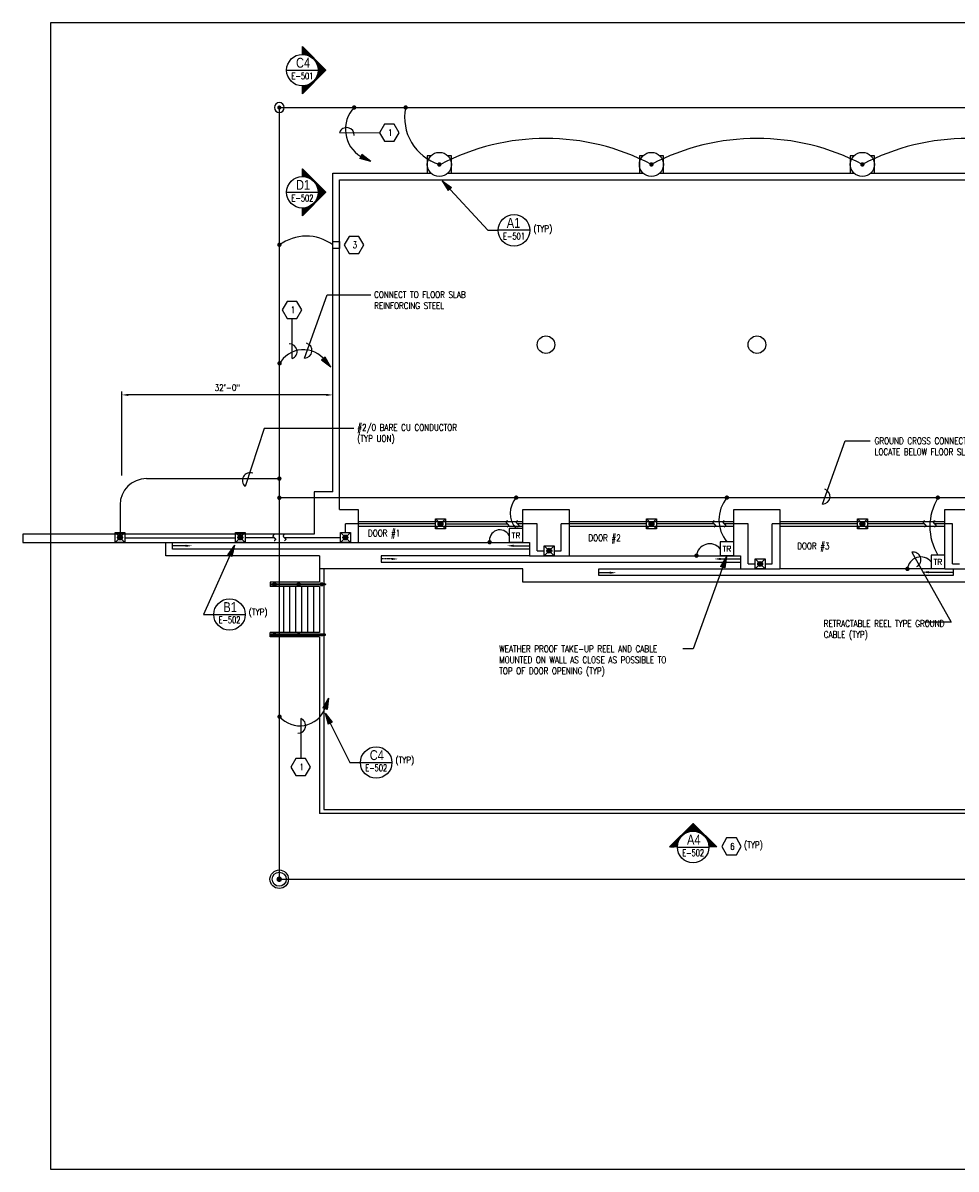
# Model space of a CAD drawing. Header units: inches. Extents: x -9715 to 32893, y -15613 to -1138.
# Tile 352 of 380: x 15472 to 17170, y -12961 to -10875. Entities that reach past the tile are written whole.
import ezdxf
from ezdxf.enums import TextEntityAlignment as Align

# ---------------------------------------------------------------- set-up
doc = ezdxf.new("R2010")
doc.units = ezdxf.units.IN
doc.header["$MEASUREMENT"] = 0
doc.linetypes.add('DASHED', pattern=[0.75, 0.5, -0.25])
doc.linetypes.add('HIDDEN4', pattern=[0.09375, 0.0625, -0.03125])
doc.layers.get('0').update_dxf_attribs({"color": 252})
doc.layers.get('DEFPOINTS').update_dxf_attribs({"color": 11})
for name, color, linetype in [('E-ANNO-TEXT', 3, 'Continuous'), ('E-LITE-CIRC', 133, 'Continuous'), ('E-POWR-CIRC', 113, 'Continuous'), ('E-POWR-EQPM', 113, 'Continuous'), ('S-ANNO-DIMS', 2, 'Continuous'), ('S-FNDN-FTNG', 138, 'Continuous')]:
    doc.layers.add(name, color=color, linetype=linetype)
doc.layers.add('E-ELEC-WIRE', color=133, linetype='Continuous', lineweight=25)
doc.styles.add('DIM', font='ROMANS.shx', dxfattribs={"width": 0.8})
doc.styles.get("Standard").update_dxf_attribs({"font": 'romans.shx', "width": 0.8})
doc.styles.add('Title', font='swiss.ttf', dxfattribs={"width": 0.8})
doc.dimstyles.new('dim-8', dxfattribs={"dimscale": 0, "dimtxt": 12, "dimasz": 12, "dimexe": 6, "dimexo": 6, "dimgap": 6, "dimtad": 1, "dimdec": 1, "dimzin": 3, "dimdsep": 46, "dimlunit": 4, "dimtxsty": 'DIM', "dimcen": 0, "dimdle": 0.0625, "dimclrd": 256, "dimclre": 256, "dimclrt": 2, "dimazin": 0, "dimtfac": 1, "dimtdec": 1, "dimtmove": 1, "dimatfit": 0, "dimfxl": 0.0625, "dimfrac": 2, "dimtolj": 1, "dimtzin": 0, "dimarcsym": 0})
doc.dimstyles.get("Standard").update_dxf_attribs({"dimtxt": 0.18, "dimasz": 0.18, "dimexe": 0.18, "dimexo": 0.0625, "dimgap": 0.09, "dimtad": 0, "dimtih": 1, "dimtoh": 1, "dimdec": 4, "dimzin": 0, "dimdsep": 46, "dimtxsty": 'Standard', "dimcen": 0.09, "dimadec": 0, "dimazin": 0, "dimtfac": 1, "dimtdec": 4, "dimtofl": 0, "dimtmove": 0, "dimatfit": 3, "dimfxl": 1, "dimtolj": 1, "dimtzin": 0, "dimarcsym": 0})
pattern_1 = [(45, (15306.64108, -12242.43352), (-0.088388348, 0.088388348), [])]

# ---------------------------------------------------------------- blocks, each defined once
blk = doc.blocks.new('ARROW1')
at = {"ltscale": 3}
blk.add_hatch(color=256, dxfattribs=at).paths.add_polyline_path([(-1.7, -0.34), (-1.7, 0.35), (0, 0)])
for points in [[(0, 0), (-1.7, 0.35)], [(0, 0), (-1.7, -0.34)]]:
    blk.add_lwpolyline(points, dxfattribs=at)
at = {"layer": 'E-ELEC-WIRE', "ltscale": 3}
blk.add_lwpolyline([(-1.7, -0.34), (-1.7, 0.35)], dxfattribs=at)
blk = doc.blocks.new('PARAPET')
h = blk.add_hatch(color=256)
edge = h.paths.add_edge_path()
edge.add_arc((0, 0), 2.95, 0, 360)
for p, q in [((-6, 6), (6, -6)), ((6, 6), (-6, -6))]:
    blk.add_line(p, q)
blk.add_lwpolyline([(-6, 6), (6, 6), (6, -6), (-6, -6)], close=True)
blk.add_circle((0, 0), 2.95)
blk = doc.blocks.new('ROD')
at = {"const_width": 3.75}
blk.add_lwpolyline([(-1.875, 0, 1), (1.875, 0, 1)], format="xyb", close=True, dxfattribs=at)
blk.add_circle((0, 0), 9)
blk = doc.blocks.new('*D835')
at = {"layer": 'DEFPOINTS', "color": 0}
for p in [(15651.9, -11552.4), (16035.9, -11571.1), (15651.9, -11704.9)]:
    blk.add_point(p, dxfattribs=at)
at = {"layer": 'S-ANNO-DIMS', "color": 3, "lineweight": -2}
for p, q in [((15651.9, -11698.9), (15651.9, -11546.4)), ((16023.9, -11552.4), (15663.9, -11552.4)), ((16035.9, -11565.1), (16035.9, -11546.4))]:
    blk.add_line(p, q, dxfattribs=at)
at = {"layer": 'S-ANNO-DIMS', "color": 3}
for points in [[(15663.9, -11550.4), (15663.9, -11554.4), (15651.9, -11552.4)], [(16023.9, -11550.4), (16023.9, -11554.4), (16035.9, -11552.4)]]:
    blk.add_solid(points, dxfattribs=at)
at = {"layer": 'S-ANNO-DIMS', "color": 3, "insert": (15843.9, -11539.2), "char_height": 12, "attachment_point": 5, "style": 'DIM'}
blk.add_mtext('\\A1;32\'-0"', dxfattribs=at)
blk = doc.blocks.new('BREAK')
at = {"color": 0, "linetype": 'Continuous', "lineweight": -2}
blk.add_lwpolyline([(0, 0.062), (-0.005, 0.057), (-0.01, 0.052), (-0.014, 0.048), (-0.018, 0.044), (-0.02, 0.041), (-0.023, 0.038), (-0.024, 0.035), (-0.025, 0.033), (-0.025, 0.03), (-0.025, 0.028), (-0.024, 0.026), (-0.023, 0.024), (-0.021, 0.022), (-0.019, 0.02), (-0.018, 0.018), (-0.016, 0.016), (-0.014, 0.014), (-0.012, 0.012), (-0.01, 0.01), (-0.008, 0.008), (-0.006, 0.006), (-0.004, 0.004), (-0.002, 0.002), (0, 0), (0.002, -0.002), (0.004, -0.004), (0.006, -0.006), (0.008, -0.008), (0.01, -0.01), (0.012, -0.012), (0.014, -0.014), (0.016, -0.016), (0.018, -0.018), (0.019, -0.02), (0.021, -0.022), (0.023, -0.024), (0.024, -0.026), (0.025, -0.028), (0.025, -0.03), (0.025, -0.033), (0.024, -0.035), (0.023, -0.038), (0.02, -0.041), (0.018, -0.044), (0.014, -0.048), (0.01, -0.052), (0.005, -0.057), (0, -0.062)], dxfattribs=at)

msp = doc.modelspace()

# ---------------------------------------------------------------- hatches: boundary and pattern name
at = {"layer": 'E-ANNO-TEXT', "ltscale": 100}
h = msp.add_hatch(dxfattribs=at)
h.set_pattern_fill('ANSI31', color=256, style=0)
h.set_pattern_definition(pattern_1)
h.paths.add_polyline_path([(15980.60055, -10918.43352), (15980.60055, -10932.61371, -0.4142135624), (16009.31373, -10961.32689, -0.4142135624), (15980.60055, -10990.04008), (15980.60055, -11004.22027), (16023.49392, -10961.32689)])
h = msp.add_hatch(dxfattribs=at)
h.set_pattern_fill('ANSI31', color=256, style=0)
h.set_pattern_definition(pattern_1)
h.paths.add_polyline_path([(15980.60055, -10918.43352), (15980.60055, -10932.61371, -0.4142135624), (16009.31373, -10961.32689, -0.4142135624), (15980.60055, -10990.04008), (15980.60055, -11004.22027), (16023.49392, -10961.32689)])
h = msp.add_hatch(dxfattribs=at)
h.set_pattern_fill('ANSI31', color=256, style=0)
h.set_pattern_definition([(45, (15306.64108, -12464.64128), (-0.088388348, 0.088388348), [])])
h.paths.add_polyline_path([(15980.60055, -11140.64128), (15980.60055, -11154.82147, -0.4142135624), (16009.31373, -11183.53466, -0.4142135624), (15980.60055, -11212.24784), (15980.60055, -11226.42803), (16023.49392, -11183.53466)])
h = msp.add_hatch(dxfattribs=at)
h.set_pattern_fill('ANSI31', color=256, angle=90, style=0)
h.set_pattern_definition([(135, (17972.9578, -13049.09041), (-0.088388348, -0.088388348), [])])
h.paths.add_polyline_path([(16648.9578, -12375.13094), (16663.13799, -12375.13094, -0.4142135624), (16691.85118, -12346.41776, -0.4142135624), (16720.56436, -12375.13094), (16734.74455, -12375.13094), (16691.85118, -12332.23757)])
at = {"layer": 'E-POWR-CIRC'}
h = msp.add_hatch(color=256, dxfattribs=at)
edge = h.paths.add_edge_path()
edge.add_arc((16074.85126, -11029.2755), 4.03415, 0, 360)
h = msp.add_hatch(color=256, dxfattribs=at)
edge = h.paths.add_edge_path()
edge.add_arc((16168.60657, -11029.2755), 4.03415, 0, 360)
h = msp.add_hatch(color=256, dxfattribs=at)
edge = h.paths.add_edge_path()
edge.add_arc((16229.86645, -11132.95703), 4.03415, 0, 360)
h = msp.add_hatch(color=256, dxfattribs=at)
edge = h.paths.add_edge_path()
edge.add_arc((16615.86645, -11132.95703), 4.03415, 0, 360)
h = msp.add_hatch(color=256, dxfattribs=at)
edge = h.paths.add_edge_path()
edge.add_arc((16999.86645, -11132.95703), 4.03415, 0, 360)
h = msp.add_hatch(color=256, dxfattribs=at)
edge = h.paths.add_edge_path()
edge.add_arc((15938.74813, -11279.16742), 4.03415, 270, 630, ccw=False)
h = msp.add_hatch(color=256, dxfattribs=at)
edge = h.paths.add_edge_path()
edge.add_arc((15938.97997, -11494.92197), 4.03415, 90, 450, ccw=False)
h = msp.add_hatch(color=256, dxfattribs=at)
edge = h.paths.add_edge_path()
edge.add_arc((15938.6044, -11704.68927), 4.03415, 0, 360)
h = msp.add_hatch(color=256, dxfattribs=at)
edge = h.paths.add_edge_path()
edge.add_arc((15938.60125, -11739.63678), 4.03415, 0, 360)
h = msp.add_hatch(color=256, dxfattribs=at)
edge = h.paths.add_edge_path()
edge.add_arc((16369.6368, -11739.28228), 4.03415, 90, 450)
h = msp.add_hatch(color=256, dxfattribs=at)
edge = h.paths.add_edge_path()
edge.add_arc((16753.1368, -11739.28228), 4.03415, 90, 450)
h = msp.add_hatch(color=256, dxfattribs=at)
edge = h.paths.add_edge_path()
edge.add_arc((17137.1368, -11739.28228), 4.03415, 90, 450)
h = msp.add_hatch(color=256, dxfattribs=at)
edge = h.paths.add_edge_path()
edge.add_arc((16321.26864, -11820.40158), 4.03415, 90, 450)
h = msp.add_hatch(color=256, dxfattribs=at)
edge = h.paths.add_edge_path()
edge.add_arc((16697.84883, -11844.95703), 4.03415, 90, 450)
h = msp.add_hatch(color=256, dxfattribs=at)
edge = h.paths.add_edge_path()
edge.add_arc((17081.84883, -11868.95703), 4.03415, 90, 450)
h = msp.add_hatch(color=256, dxfattribs=at)
edge = h.paths.add_edge_path()
edge.add_arc((15939.00866, -12138.02617), 4.03415, 90, 450)
h = msp.add_hatch(color=256, dxfattribs=at)
edge = h.paths.add_edge_path()
edge.add_arc((15938.43354, -12433.82372), 5.04268, 0, 360)

# ---------------------------------------------------------------- linework, layer by layer
at = {"layer": 'DEFPOINTS'}
msp.add_lwpolyline([(15521.78562, -12961.32392), (18472.6634, -12961.32392), (18472.6634, -10875.36582), (15522.33734, -10875.36582)], close=True, dxfattribs=at)
at = {"layer": 'E-ANNO-TEXT'}
for p, q in [((15951.88736, -10961.32689), (16009.31373, -10961.32689)), ((15951.88736, -10961.32689), (16009.31373, -10961.32689)), ((16048.08594, -11074.93621, 11.80455), (16121.07747, -11075.17135, -40.79009)), ((15951.88736, -11183.53466), (16009.31373, -11183.53466)), ((16394.51043, -11252.76853), (16337.08406, -11252.76853)), ((15984.23825, -11485.33358, 38.92319), (16025.38179, -11370.00823, -13.67145)), ((16025.38179, -11370.00823, -13.67145), (16105.28181, -11370.00823, -13.67145)), ((15961.91857, -11486.22594, 38.92319), (15961.81986, -11413.2341, -13.67145)), ((15910.75822, -11613.37873), (15876.58704, -11718.89274)), ((16073.97867, -11613.37873), (15910.75822, -11613.37873)), ((16927.41261, -11751.16594, 38.92319), (16968.55615, -11635.8406, -13.67145)), ((16968.55615, -11635.8406, -13.67145), (17013.88773, -11635.8406, -13.67145)), ((17089.64656, -11838.8196, 23.12691), (17161.14656, -11966.06802, -69.76908)), ((15819.14529, -11952.0254), (15876.57166, -11952.0254)), ((15876.57166, -11952.0254), (15876.57166, -11952.0254)), ((17161.14656, -11966.06802, -69.76908), (17113.6742, -11966.06802, -69.76908)), ((15977.52038, -12141.25474, 16.68766), (15977.42167, -12214.24658, -35.90698)), ((16086.13959, -12221.42665), (16143.56595, -12221.42665)), ((16663.05472, -12375.27077), (16720.48108, -12375.27077)), ((16720.48108, -12375.27077), (16720.48108, -12375.27077))]:
    msp.add_line(p, q, dxfattribs=at)
at = {"layer": 'E-ANNO-TEXT', "ltscale": 100}
for points in [[(15980.60055, -10932.61371), (15980.60055, -10918.43352), (16023.49392, -10961.32689), (15980.60055, -11004.22027), (15980.60055, -10990.04008)], [(15980.60055, -10932.61371), (15980.60055, -10918.43352), (16023.49392, -10961.32689), (15980.60055, -11004.22027), (15980.60055, -10990.04008)], [(15980.60055, -11154.82147), (15980.60055, -11140.64128), (16023.49392, -11183.53466), (15980.60055, -11226.42803), (15980.60055, -11212.24784)], [(16663.13799, -12375.13094), (16648.9578, -12375.13094), (16691.85118, -12332.23757), (16734.74455, -12375.13094), (16720.56436, -12375.13094)]]:
    msp.add_lwpolyline(points, dxfattribs=at)
at = {"layer": 'E-ANNO-TEXT', "elevation": -35.90698}
for points in [[(16156.71027, -11075.1714), (16147.80203, -11059.74192), (16129.98559, -11059.74199), (16121.07747, -11075.17135), (16129.98566, -11090.60085), (16147.8021, -11090.60084)], [(16092.39178, -11279.31578), (16083.48354, -11263.8863), (16065.66711, -11263.88637), (16056.75898, -11279.31573), (16065.66718, -11294.74523), (16083.48362, -11294.74521)], [(15979.59458, -11397.80465), (15970.68634, -11382.37518), (15952.8699, -11382.37524), (15943.96178, -11397.80461), (15952.86998, -11413.23411), (15970.68641, -11413.23409)], [(15995.23812, -12229.67602), (15986.32988, -12214.24655), (15968.51345, -12214.24661), (15959.60532, -12229.67598), (15968.51352, -12245.10548), (15986.32996, -12245.10546)]]:
    msp.add_lwpolyline(points, close=True, dxfattribs=at)
at = {"layer": 'E-ANNO-TEXT'}
msp.add_lwpolyline([(16779.33388, -12374.15477), (16770.42564, -12358.72529), (16752.6092, -12358.72536), (16743.70108, -12374.15472), (16752.60928, -12389.58422), (16770.42571, -12389.58421)], close=True, dxfattribs=at)
at = {"layer": 'E-ANNO-TEXT', "ltscale": 100}
for centre in [(15980.60055, -10961.32689), (15980.60055, -10961.32689), (15980.60055, -11183.53466), (16365.79724, -11252.76853), (15847.85848, -11952.0254), (16114.85277, -12221.42665), (16691.7679, -12375.27077)]:
    msp.add_circle(centre, 28.71318, dxfattribs=at)
at = {"layer": 'E-LITE-CIRC', "color": 3}
for centre, start, end in [((16061.11714, -11079.82186, 11.80455), 357.2757178, 159.44801487), ((15957.05729, -11473.18562, 38.92319), 290.44489433, 92.61719139), ((15984.0221, -11471.41829, 38.92319), 270.88991776, 73.06221482), ((15885.29346, -11708.03547, 38.92319), 69.10168906, 231.27398613), ((16927.19646, -11737.25065, 38.92319), 270.88991776, 73.06221482), ((17092.29839, -11852.48158, 23.12691), 298.81237422, 100.98467129), ((15972.6591, -12154.29505, 16.68766), 267.38280861, 69.55510567)]:
    msp.add_arc(centre, 13.91697, start, end, dxfattribs=at)
at = {"layer": 'E-POWR-CIRC'}
for p, q in [((15938.55391, -11029.34996), (15938.44014, -12433.81714)), ((15938.55391, -11029.34996), (18061.19733, -11029.2484)), ((15938.55391, -11029.34768), (16074.85126, -11029.2755)), ((15696.61304, -11704.68933), (15938.4929, -11704.68595)), ((17913.19294, -11739.63685), (15938.48975, -11739.63346)), ((15648.61304, -11752.68933), (15648.60819, -11802.95703)), ((15648.61304, -11752.68933), (15648.60819, -11802.95703)), ((16999.86645, -11782.95703), (16999.86645, -11790.95703)), ((16222.86645, -11786.95703), (16058.86645, -11786.95703)), ((16058.86645, -11802.95703), (16058.86645, -11786.95703)), ((16240.86645, -11786.95703), (16353.45917, -11786.95703)), ((16407.9792, -11786.95703), (16371.97417, -11786.95703)), ((16407.9792, -11835.95703), (16407.9792, -11786.95703)), ((16451.75369, -11835.95703), (16451.75369, -11786.95703)), ((16607.07678, -11786.95703), (16451.75369, -11786.95703)), ((16729.85536, -11786.95703), (16625.07678, -11786.95703)), ((16791.9792, -11786.95703), (16748.43267, -11786.95703)), ((16791.9792, -11859.95703), (16791.9792, -11786.95703)), ((16990.86645, -11786.95703), (16835.75369, -11786.95703)), ((16835.75369, -11859.95703), (16835.75369, -11786.95703)), ((17112.71181, -11786.95703), (17008.86645, -11786.95703)), ((17163.9792, -11786.95703), (17131.33762, -11786.95703)), ((17163.9792, -11859.95703), (17163.9792, -11786.95703)), ((15858.59193, -11813.29755), (15657.60804, -11813.29755)), ((15876.59193, -11811.95703), (15928.91879, -11811.95703)), ((15947.66147, -11811.95703), (16049.86645, -11811.95703)), ((16407.9792, -11835.95703), (16420.86645, -11835.95703)), ((16438.86645, -11835.95703), (16451.75369, -11835.95703)), ((16791.9792, -11859.95703), (16804.86645, -11859.95703)), ((16822.86645, -11859.95703), (16835.75369, -11859.95703)), ((17163.9792, -11859.95703), (17176.86645, -11859.95703)), ((15938.43354, -12433.81714), (18061.19294, -12433.62249))]:
    msp.add_line(p, q, dxfattribs=at)
for radius in [16.84088, 12.84088]:
    msp.add_circle((15938.43354, -12433.82372), radius, dxfattribs=at)
for centre, radius, start, end in [((16116.21191, -11069.06833), 57.39489, 136.10677287, 239.32366434), ((16255.89282, -11047.64108), 89.19744, 168.11792894, 253.0352185), ((16423.86645, -11498.19521), 412.62929, 62.26979718, 117.73020282), ((16807.86645, -11498.19521), 412.62929, 62.26979718, 117.73020282), ((17191.86645, -11498.19521), 412.62929, 62.26979718, 117.73020282), ((15987.63058, -11343.67949), 80.35643, 53.12484019, 127.65863238), ((15982.18313, -11519.26867), 49.32847, 35.59441909, 152.29075794), ((15696.61304, -11752.68933), 48, 90, 180), ((16399.90041, -11767.93324), 41.26409, 136.70625102, 222.27159551), ((16800.84052, -11779.79694), 62.18215, 139.77087015, 220.22912985), ((17222.41207, -11791.79506), 99.76787, 148.48003517, 211.5224982), ((16340.05271, -11817.027), 19.06989, 28.15307205, 191.27693688), ((16721.98845, -11847.74615), 24.39377, 39.29588075, 173.89364029), ((17105.98845, -11871.74615), 24.39377, 39.29588075, 173.89364029), ((15975.83841, -12105.21052), 49.32847, 221.70133467, 338.39767352)]:
    msp.add_arc(centre, radius, start, end, dxfattribs=at)
at = {"layer": 'E-POWR-EQPM'}
for p, q in [((16356.86645, -11795.68935), (16356.86645, -11820.68935)), ((16381.86645, -11795.68935), (16356.86645, -11795.68935)), ((16381.86645, -11820.68935), (16381.86645, -11795.68935)), ((16381.86645, -11820.68935), (16356.86645, -11820.68935)), ((16740.86645, -11819.95703), (16740.86645, -11844.95703)), ((16765.86645, -11819.95703), (16740.86645, -11819.95703)), ((16765.86645, -11844.95703), (16765.86645, -11819.95703)), ((16765.86645, -11844.95703), (16740.86645, -11844.95703)), ((17124.86645, -11843.95703), (17124.86645, -11868.95703)), ((17149.86645, -11843.95703), (17124.86645, -11843.95703)), ((17149.86645, -11868.95703), (17149.86645, -11843.95703)), ((17149.86645, -11868.95703), (17124.86645, -11868.95703))]:
    msp.add_line(p, q, dxfattribs=at)
msp.add_lwpolyline([(16047.86645, -11273.14877), (16047.86645, -11285.64877), (16035.83423, -11285.64877), (16035.86645, -11273.14877)], close=True, dxfattribs=at)
at = {"layer": 'S-FNDN-FTNG'}
for p, q in [((16035.86645, -11148.95703), (16214.76678, -11148.95703)), ((16035.86645, -11728.95703), (16035.86645, -11148.95703)), ((16244.96612, -11148.95703), (16600.76678, -11148.95703)), ((16630.96612, -11148.95703), (16984.76678, -11148.95703)), ((17014.96612, -11148.95703), (17368.76678, -11148.95703)), ((16047.86645, -11736.95703), (16047.86645, -11160.95703)), ((16047.86645, -11160.95703), (17951.86645, -11160.95703)), ((17149.86645, -11760.95703), (17233.86645, -11760.95703)), ((16081.86645, -11782.95703), (16381.86645, -11782.95703)), ((16465.86645, -11782.95703), (16765.86645, -11782.95703)), ((16849.86645, -11782.95703), (17149.86645, -11782.95703)), ((16001.86645, -11805.95703), (15471.8731, -11805.95703)), ((15471.8731, -11805.95703), (15471.8731, -11820.95703)), ((16081.86645, -11790.95703), (16381.86645, -11790.95703)), ((16465.86645, -11790.95703), (16765.86645, -11790.95703)), ((16849.86645, -11790.95703), (17149.86645, -11790.95703)), ((15471.8731, -11820.95703), (16081.86645, -11820.95703)), ((15731.86645, -11820.95703), (16081.86645, -11820.95703)), ((15731.86645, -11844.95703), (15731.86645, -11820.95703)), ((15743.86645, -11832.95703), (15743.86645, -11820.95703)), ((16081.86645, -11820.95703), (16381.86645, -11820.95703)), ((16081.86645, -11820.95703), (16381.86645, -11820.95703)), ((16011.86645, -11844.95703), (15731.86645, -11844.95703)), ((16393.86645, -11832.95703), (15743.86645, -11832.95703)), ((16011.86645, -11844.95703), (16011.86645, -11868.95703)), ((16123.86645, -11844.95703), (16123.86645, -11856.95703)), ((16381.86645, -11868.95703), (16011.86645, -11868.95703)), ((16011.87562, -11860.95703), (16011.87562, -11892.95703)), ((16381.86645, -11892.95703), (16381.86645, -11868.95703)), ((16519.86645, -11880.95703), (16519.86645, -11868.95703)), ((16519.86645, -11868.95703), (16777.86645, -11868.95703)), ((17149.86645, -11868.95703), (17221.86645, -11868.95703)), ((17164.86645, -11868.95703), (17164.86645, -11880.95703)), ((17164.86645, -11880.95703), (16519.86645, -11880.95703)), ((15921.87562, -11892.95703), (15921.87562, -11900.95703)), ((16011.87562, -11892.95703), (15921.87562, -11892.95703)), ((16011.87562, -11900.95703), (15921.87562, -11900.95703)), ((15945.87562, -11900.95703), (15945.87562, -11984.95703)), ((15956.87562, -11900.95703), (15956.87562, -11984.95703)), ((15967.87562, -11900.95703), (15967.87562, -11984.95703)), ((15972.64457, -11895.70703), (15972.04417, -11895.70703)), ((15972.64457, -11898.20703), (15972.04417, -11898.20703)), ((15972.34437, -11896.00723), (15972.34437, -11895.40683)), ((15972.34437, -11897.90683), (15972.34437, -11898.50723)), ((15975.64457, -11895.70703), (15975.04417, -11895.70703)), ((15975.64457, -11898.20703), (15975.04417, -11898.20703)), ((15975.34437, -11896.00723), (15975.34437, -11895.40683)), ((15975.34437, -11897.90683), (15975.34437, -11898.50723)), ((15978.87562, -11900.95703), (15978.87562, -11984.95703)), ((15989.87562, -11900.95703), (15989.87562, -11984.95703)), ((16000.87562, -11900.95703), (16000.87562, -11984.95703)), ((16011.87562, -11900.95703), (16011.87562, -11984.95703)), ((16013.9129, -11895.70703), (16014.51331, -11895.70703)), ((16013.9129, -11898.20703), (16014.51331, -11898.20703)), ((16014.21311, -11896.00723), (16014.21311, -11895.40683)), ((16014.21311, -11897.90683), (16014.21311, -11898.50723)), ((16016.9129, -11895.70703), (16017.51331, -11895.70703)), ((16016.9129, -11898.20703), (16017.51331, -11898.20703)), ((16017.21311, -11896.00723), (16017.21311, -11895.40683)), ((16017.21311, -11897.90683), (16017.21311, -11898.50723)), ((17617.86645, -11892.95703), (16381.86645, -11892.95703)), ((16011.87562, -11984.95703), (15921.87562, -11984.95703)), ((15921.87562, -11992.95703), (15921.87562, -11984.95703)), ((16011.87562, -11992.95703), (15921.87562, -11992.95703)), ((15928.61332, -11987.70703), (15928.01292, -11987.70703)), ((15928.61332, -11990.20703), (15928.01292, -11990.20703)), ((15928.31312, -11988.00723), (15928.31312, -11987.40683)), ((15928.31312, -11989.90683), (15928.31312, -11990.50723)), ((15931.61332, -11987.70703), (15931.01292, -11987.70703)), ((15931.61332, -11990.20703), (15931.01292, -11990.20703)), ((15931.31312, -11988.00723), (15931.31312, -11987.40683)), ((15931.31312, -11989.90683), (15931.31312, -11990.50723)), ((15972.64457, -11987.70703), (15972.04417, -11987.70703)), ((15972.64457, -11990.20703), (15972.04417, -11990.20703)), ((15972.34437, -11988.00723), (15972.34437, -11987.40683)), ((15972.34437, -11989.90683), (15972.34437, -11990.50723)), ((15975.64457, -11987.70703), (15975.04417, -11987.70703)), ((15975.64457, -11990.20703), (15975.04417, -11990.20703)), ((15975.34437, -11988.00723), (15975.34437, -11987.40683)), ((15975.34437, -11989.90683), (15975.34437, -11990.50723)), ((16011.87562, -11992.95703), (16011.87562, -12314.45703)), ((16013.9129, -11987.70703), (16014.51331, -11987.70703)), ((16013.9129, -11990.20703), (16014.51331, -11990.20703)), ((16014.21311, -11988.00723), (16014.21311, -11987.40683)), ((16014.21311, -11989.90683), (16014.21311, -11990.50723)), ((16016.9129, -11987.70703), (16017.51331, -11987.70703)), ((16016.9129, -11990.20703), (16017.51331, -11990.20703)), ((16017.21311, -11988.00723), (16017.21311, -11987.40683)), ((16017.21311, -11989.90683), (16017.21311, -11990.50723)), ((16019.37562, -12306.95703), (17980.37562, -12306.95703)), ((17987.87562, -12314.45703), (16011.87562, -12314.45703))]:
    msp.add_line(p, q, dxfattribs=at)
at = {"layer": 'S-FNDN-FTNG', "linetype": 'Continuous'}
for p, q in [((16019.37562, -11868.95703), (16019.37562, -11896.01953)), ((16019.37562, -11897.89453), (16019.37562, -11988.01953)), ((16019.37562, -11989.89453), (16019.37562, -12306.95703))]:
    msp.add_line(p, q, dxfattribs=at)
at = {"layer": 'S-FNDN-FTNG', "linetype": 'HIDDEN4', "ltscale": 10}
for p, q in [((15927.56312, -11897.89453), (15927.56312, -11896.01953)), ((15928.61332, -11895.70703), (15928.01292, -11895.70703)), ((15928.61332, -11898.20703), (15928.01292, -11898.20703)), ((15928.31312, -11896.00723), (15928.31312, -11895.40683)), ((15928.31312, -11897.90683), (15928.31312, -11898.50723)), ((15931.61332, -11895.70703), (15931.01292, -11895.70703)), ((15931.61332, -11898.20703), (15931.01292, -11898.20703)), ((15931.31312, -11896.00723), (15931.31312, -11895.40683)), ((15931.31312, -11897.90683), (15931.31312, -11898.50723)), ((15932.06312, -11897.89453), (15932.06312, -11896.01953)), ((15971.59437, -11897.89453), (15971.59437, -11896.01953)), ((15976.09437, -11897.89453), (15976.09437, -11896.01953)), ((16013.46311, -11897.89453), (16013.46311, -11896.01953)), ((16017.96311, -11897.89453), (16017.96311, -11896.01953)), ((15927.56312, -11988.01953), (15927.56312, -11989.89453)), ((15932.06312, -11988.01953), (15932.06312, -11989.89453)), ((15971.59437, -11988.01953), (15971.59437, -11989.89453)), ((15976.09437, -11988.01953), (15976.09437, -11989.89453)), ((16013.46311, -11988.01953), (16013.46311, -11989.89453)), ((16017.96311, -11988.01953), (16017.96311, -11989.89453))]:
    msp.add_line(p, q, dxfattribs=at)
at = {"layer": 'S-FNDN-FTNG'}
for points in [[(16214.76678, -11116.95703), (16207.86645, -11116.95703), (16207.86645, -11148.95703), (16214.76678, -11148.95703)], [(16244.96612, -11148.95703), (16251.86645, -11148.95703), (16251.86645, -11116.95703)], [(16251.86645, -11116.95703), (16244.96612, -11116.95703)], [(16600.76678, -11116.95703), (16593.86645, -11116.95703), (16593.86645, -11148.95703), (16600.76678, -11148.95703)], [(16630.96612, -11148.95703), (16637.86645, -11148.95703), (16637.86645, -11116.95703)], [(16637.86645, -11116.95703), (16630.96612, -11116.95703)], [(16984.76678, -11116.95703), (16977.86645, -11116.95703), (16977.86645, -11148.95703), (16984.76678, -11148.95703)], [(17021.86645, -11116.95703), (17014.96612, -11116.95703)], [(17014.96612, -11148.95703), (17021.86645, -11148.95703), (17021.86645, -11116.95703)], [(16035.86645, -11728.95703), (16001.86645, -11728.95703), (16001.86645, -11805.95703)], [(16047.86645, -11760.95703), (16047.86645, -11736.95703)], [(16047.86645, -11760.95703), (16081.86645, -11760.95703)], [(16081.86645, -11760.95703), (16081.86645, -11820.95703)], [(16381.86645, -11760.95703), (16465.86645, -11760.95703)], [(16381.86645, -11820.95703), (16381.86645, -11760.95703)], [(16465.86645, -11760.95703), (16465.86645, -11844.95703)], [(16765.86645, -11760.95703), (16849.86645, -11760.95703)], [(16765.86645, -11844.95703), (16765.86645, -11760.95703)], [(16849.86645, -11760.95703), (16849.86645, -11868.95703)], [(17149.86645, -11868.95703), (17149.86645, -11760.95703)], [(16364.86645, -11826.95703), (16393.86645, -11826.95703)], [(16381.86645, -11820.95703), (16393.86645, -11820.95703), (16393.86645, -11844.95703)], [(16393.86645, -11844.95703), (16123.86645, -11844.95703)], [(16393.86645, -11844.95703), (16465.86645, -11844.95703)], [(16465.86645, -11844.95703), (16765.86645, -11844.95703)], [(16465.86645, -11844.95703), (16765.86645, -11844.95703)], [(16465.86645, -11844.95703), (16765.86645, -11844.95703)], [(16765.86645, -11844.95703), (16777.86645, -11844.95703), (16777.86645, -11868.95703)], [(16123.86645, -11856.95703), (16777.86645, -11856.95703)], [(16741.86645, -11850.95703), (16777.86645, -11850.95703)], [(16777.86645, -11868.95703), (16849.86645, -11868.95703)], [(16777.86645, -11868.95703), (16849.86645, -11868.95703)], [(17149.86645, -11868.95703), (16849.86645, -11868.95703)], [(17149.86645, -11868.95703), (16849.86645, -11868.95703)], [(16539.86645, -11875.95703), (16519.86645, -11875.95703)], [(17120.27832, -11874.95703), (17164.27832, -11874.95703)], [(15927.56312, -11896.01953), (15927.56312, -11894.95703), (15932.06312, -11894.95703), (15932.06312, -11896.01953)], [(15932.06312, -11897.89453), (15932.06312, -11898.95703), (15927.56312, -11898.95703), (15927.56312, -11897.89453)], [(15971.59437, -11896.01953), (15971.59437, -11894.95703), (15976.09437, -11894.95703), (15976.09437, -11896.01953)], [(15976.09437, -11897.89453), (15976.09437, -11898.95703), (15971.59437, -11898.95703), (15971.59437, -11897.89453)], [(16017.96311, -11896.01953), (16017.96311, -11894.95703), (16013.46311, -11894.95703), (16013.46311, -11896.01953)], [(16013.46311, -11897.89453), (16013.46311, -11898.95703), (16017.96311, -11898.95703), (16017.96311, -11897.89453)], [(15932.06312, -11988.01953), (15932.06312, -11986.95703), (15927.56312, -11986.95703), (15927.56312, -11988.01953)], [(15927.56312, -11989.89453), (15927.56312, -11990.95703), (15932.06312, -11990.95703), (15932.06312, -11989.89453)], [(15976.09437, -11988.01953), (15976.09437, -11986.95703), (15971.59437, -11986.95703), (15971.59437, -11988.01953)], [(15971.59437, -11989.89453), (15971.59437, -11990.95703), (15976.09437, -11990.95703), (15976.09437, -11989.89453)], [(16013.46311, -11988.01953), (16013.46311, -11986.95703), (16017.96311, -11986.95703), (16017.96311, -11988.01953)], [(16017.96311, -11989.89453), (16017.96311, -11990.95703), (16013.46311, -11990.95703), (16013.46311, -11989.89453)]]:
    msp.add_lwpolyline(points, dxfattribs=at)
at = {"layer": 'S-FNDN-FTNG', "linetype": 'Continuous'}
msp.add_lwpolyline([(15767.96092, -11826.95703), (15743.86645, -11826.95703)], dxfattribs=at)
at = {"layer": 'S-FNDN-FTNG', "linetype": 'DASHED'}
msp.add_lwpolyline([(16142.86645, -11850.95703), (16123.86645, -11850.95703)], dxfattribs=at)
at = {"layer": 'S-FNDN-FTNG'}
for points in [[(16021.71311, -11897.89453), (15923.81312, -11897.89453, -1), (15923.81312, -11896.01953), (16021.71311, -11896.01953, -1)], [(16021.71311, -11988.01953), (15923.81312, -11988.01953, 1), (15923.81312, -11989.89453), (16021.71311, -11989.89453, 1)]]:
    msp.add_lwpolyline(points, format="xyb", close=True, dxfattribs=at)
for centre, radius in [((16229.86645, -11132.95703), 22), ((16615.86645, -11132.95703), 22), ((16999.86645, -11132.95703), 22), ((16423.86645, -11460.95703), 16), ((16423.86645, -11460.95703), 16), ((16807.86645, -11460.95703), 16), ((16807.86645, -11460.95703), 16)]:
    msp.add_circle(centre, radius, dxfattribs=at)
at = {"layer": 'S-FNDN-FTNG', "linetype": 'HIDDEN4', "ltscale": 10}
for centre in [(15929.81312, -11896.95703), (15973.84437, -11896.95703), (16015.71311, -11896.95703), (15929.81312, -11988.95703), (15973.84437, -11988.95703), (16015.71311, -11988.95703)]:
    msp.add_circle(centre, 0.9375, dxfattribs=at)
for centre, start, end in [((15923.81312, -11896.95703), 290.82749693, 69.17250307), ((16021.71311, -11896.95703), 110.82749693, 249.17250307), ((15923.81312, -11988.95703), 290.82749693, 69.17250307), ((16021.71311, -11988.95703), 110.82749693, 249.17250307)]:
    msp.add_arc(centre, 0.9375, start, end, dxfattribs=at)
at = {"layer": 'S-FNDN-FTNG', "linetype": 'DASHED'}
for points in [[(15767.96092, -11824.95703), (15767.96092, -11828.95703), (15779.96092, -11826.95703)], [(16142.86645, -11848.95703), (16142.86645, -11852.95703), (16154.86645, -11850.95703)]]:
    msp.add_solid(points, dxfattribs=at)
at = {"layer": 'S-FNDN-FTNG'}
for points in [[(16364.86645, -11828.95703), (16364.86645, -11824.95703), (16352.86645, -11826.95703)], [(16741.86645, -11852.95703), (16741.86645, -11848.95703), (16729.86645, -11850.95703)], [(16539.86645, -11873.95703), (16539.86645, -11877.95703), (16551.86645, -11875.95703)], [(17120.27832, -11872.95703), (17120.27832, -11876.95703), (17108.27832, -11874.95703)]]:
    msp.add_solid(points, dxfattribs=at)

# ---------------------------------------------------------------- block references
at = {"layer": 'E-POWR-CIRC', "yscale": 12, "zscale": 12}
for p, xscale, rotation in [((16105.10549, -11127.56394), -11.99999999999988, 153.1575093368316), ((16032.38551, -11501.6646), -12.00000000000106, 132.026826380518), ((16028.00327, -12104.03093), 12.00000000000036, 72.11961175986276)]:
    msp.add_blockref('ARROW1', p, dxfattribs=dict(at, xscale=xscale, rotation=rotation))
at = {"layer": 'E-POWR-CIRC', "xscale": 96, "yscale": 96, "zscale": 96}
for p in [(16353.55463, -11786.99853), (16372.08192, -11786.99853), (16729.89686, -11786.99853), (16748.42415, -11786.99853), (17112.7402, -11786.99853), (17131.26749, -11786.99853), (15929.28052, -11812.18964), (15947.80781, -11812.18964)]:
    msp.add_blockref('BREAK', p, dxfattribs=at)
at = {"layer": 'E-POWR-EQPM', "xscale": -1, "rotation": 314.9999999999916}
msp.add_blockref('ROD', (15938.55391, -11029.34768), dxfattribs=at)
at = {"layer": 'E-POWR-EQPM', "xscale": 1.5, "yscale": 1.5, "zscale": 1.5}
for p in [(16231.86645, -11786.95719), (16616.07678, -11786.95719), (16999.86645, -11786.95703), (15648.60804, -11811.95719), (15867.59193, -11811.95719), (16058.86645, -11811.95719), (16429.86645, -11835.95719), (16813.86645, -11859.95719)]:
    msp.add_blockref('PARAPET', p, dxfattribs=at)

# ---------------------------------------------------------------- texts
at = {"layer": 'E-ANNO-TEXT', "style": 'Title', "width": 0.8}
for s, p in [('C4', (15981.78704, -10947.86731)), ('C4', (15981.78704, -10947.86731)), ('D1', (15981.78704, -11170.07508)), ('D1', (15981.78704, -11170.07508)), ('A1', (16364.85515, -11239.30894)), ('B1', (15849.04497, -11938.56581)), ('C4', (16116.03926, -12207.96707)), ('A4', (16692.95439, -12361.81119))]:
    msp.add_text(s, height=18, dxfattribs=at).set_placement(p, align=Align.MIDDLE_CENTER)
at = {"layer": 'E-ANNO-TEXT', "width": 0.7}
for s, p in [('E-501', (15980.60055, -10971.93352)), ('E-501', (15980.60055, -10971.93352)), ('E-502', (15980.60055, -11194.14128)), ('E-502', (15980.60055, -11194.14128)), ('E-501', (16365.79724, -11263.57451)), ('E-502', (15847.85848, -11961.79058)), ('E-502', (16114.85277, -12231.19184)), ('E-502', (16691.7679, -12385.8774))]:
    msp.add_text(s, height=12, dxfattribs=at).set_placement(p, align=Align.MIDDLE_CENTER)
at = {"layer": 'E-ANNO-TEXT', "char_height": 12, "width": 24.6027905, "attachment_point": 1}
for s, insert in [('1', (16136.42188, -11069.09353, -35.90698)), ('3', (16072.10339, -11273.2379, -35.90698)), ('1', (15959.30619, -11391.72678, -35.90698)), ('1', (15974.94973, -12223.59815, -35.90698)), ('6', (16759.04549, -12368.0769)), ('(TYP)', (16784.49466, -12365.25205))]:
    msp.add_mtext(s, dxfattribs=dict(at, insert=insert))
at = {"layer": 'E-ANNO-TEXT', "ltscale": 100, "char_height": 12}
for s, insert, width, attachment_point in [('(TYP)', (16401.18956, -11243.90065), 172.7038602, 1), ('\\A1;CONNECT TO FLOOR SLAB REINFORCING STEEL', (16111.16645, -11363.94394), 232.449526, 1), ('#2/0 BARE CU CONDUCTOR (TYP UON)', (16080.49181, -11605.69978), 211.4250859, 1), ('GROUND CROSS CONNECT CABLE - LOCATE BELOW FLOOR SLAB', (17022.09684, -11630.12577), 259.0283305, 1), ('DOOR #1', (16100.04001, -11797.90315), 119.5383773, 1), ('DOOR #2', (16501.13499, -11806.64391), 120.1921875, 1), ('DOOR #3', (16881.19769, -11821.3826), 120.1921875, 1), ('(TYP)', (15882.9396, -11941.46049), 172.7038602, 1), ('RETRACTABLE REEL TYPE GROUND CABLE (TYP)', (16929.50523, -11998.55136), 245.6715782, 7), ('WEATHER PROOF TAKE-UP REEL AND CABLE MOUNTED ON WALL AS CLOSE AS POSSIBLE TO TOP OF DOOR OPENING (TYP)', (16338.86483, -12008.67967), 350.3922937, 1), ('(TYP)', (16149.9339, -12210.86174), 172.7038602, 1)]:
    msp.add_mtext(s, dxfattribs=dict(at, insert=insert, width=width, attachment_point=attachment_point))
at = {"layer": 'E-POWR-EQPM'}
for p in [(16369.36645, -11808.18935), (16753.36645, -11832.45703), (17137.36645, -11856.45703)]:
    msp.add_attdef('TR', text='', height=10, dxfattribs=at).set_placement(p, align=Align.MIDDLE_CENTER)

# ---------------------------------------------------------------- dimensions: what is measured, and where the dimension line sits
at = {"layer": 'S-ANNO-DIMS', "color": 3}
dim = msp.add_linear_dim(base=(15651.86645, -11552.35024), p1=(16035.86645, -11571.11511), p2=(15651.86645, -11704.9425), dimstyle='dim-8', override={"dimscale": 1, "dimclrd": 3, "dimclre": 3, "dimclrt": 3}, dxfattribs=at)
dim.commit()
dim.dimension.update_dxf_attribs({"geometry": '*D835', "text_midpoint": (15843.86645, -11539.20738)})

# ---------------------------------------------------------------- leaders
at = {"layer": 'E-ANNO-TEXT'}
for points in [[(16234.79724, -11162.76853), (16318.2521, -11252.76853), (16337.08406, -11252.76853)], [(15856.89507, -11826.11638), (15800.31333, -11952.0254), (15819.14529, -11952.0254)], [(16752.22196, -11846.68935), (16692.05392, -12014.68935), (16673.22196, -12014.68935)], [(16021.85277, -12131.42665), (16066.85277, -12221.42665), (16086.13959, -12221.42665)]]:
    msp.add_leader(points, dimstyle='Standard', override={"dimscale": 96, "dimasz": 0.125, "dimgap": 0.03125, "dimtad": 0, "dimclrd": 256, "dimldrblk": 'ARROW1'}, dxfattribs=at)

doc.saveas('drawing.dxf')
